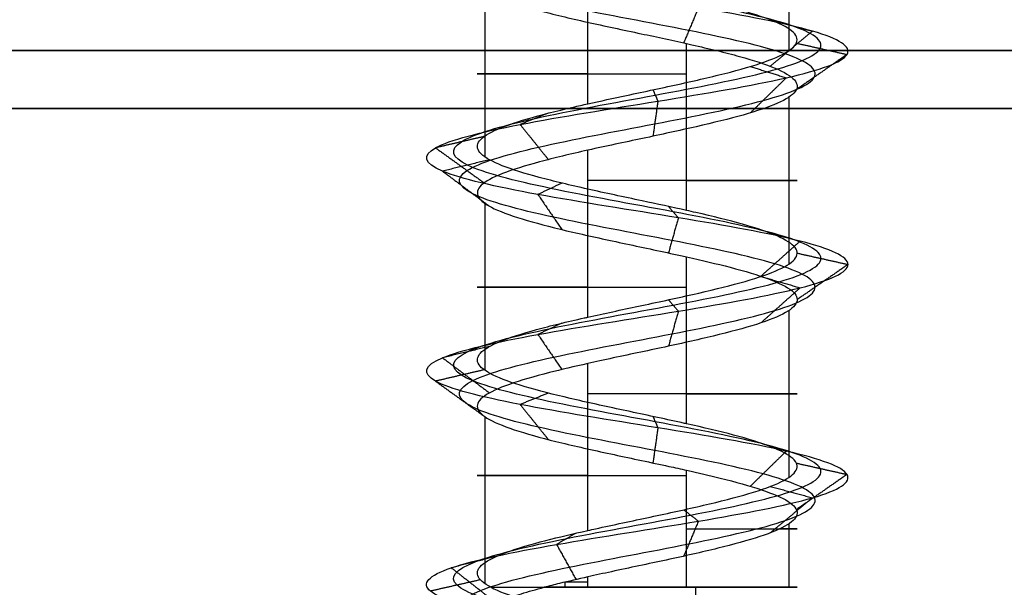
# Model space of a CAD drawing. Header units: millimetres. Extents: x -429 to 422, y -262 to 259.
# Tile 415 of 656: x -268.44 to -259.97, y 204.95 to 209.83. Entities that reach past the tile are written whole.
import ezdxf

# ---------------------------------------------------------------- set-up
doc = ezdxf.new("R2010")
doc.units = ezdxf.units.MM
doc.layers.add('Default', color=7, linetype='Continuous', true_color=0x000000)
doc.layers.add('Screw', color=7, linetype='Continuous', true_color=0xffffff)

msp = doc.modelspace()

# ---------------------------------------------------------------- linework, layer by layer
at = {"layer": 'Default'}
for points in [[(-427.1274, 209.5648, 1343.3222), (-3.1274, 209.5648, 1343.3222), (420.8726, 209.5648, 1343.3222)], [(420.8726, 209.5648, 772.3222), (-3.1274, 209.5648, 772.3222), (-427.1274, 209.5648, 772.3222)], [(-427.1274, 209.0648, 1343.8222), (-3.1274, 209.0648, 1343.8222), (420.8726, 209.0648, 1343.8222)], [(420.8726, 209.0648, 771.8222), (-3.1274, 209.0648, 771.8222), (-427.1274, 209.0648, 771.8222)]]:
    msp.add_open_spline(points, degree=2, dxfattribs=at)
at = {"layer": 'Screw', "color": 7, "true_color": 0xffffff}
for p, q in [((-261.8198, 209.5637, 778.3974), (-261.8198, 210.9979, 778.3974)), ((-263.5523, 209.1054, 777.5146), (-263.5523, 210.54, 777.5146)), ((-264.435, 208.6472, 779.2471), (-264.435, 210.0815, 779.2471)), ((-262.7025, 208.1889, 780.1298), (-262.7025, 209.6229, 780.1298)), ((-261.8198, 207.7305, 778.3974), (-261.8198, 209.165, 778.3974)), ((-263.5523, 207.2723, 777.5146), (-263.5523, 208.7068, 777.5146)), ((-264.435, 206.814, 779.2471), (-264.435, 208.2481, 779.2471)), ((-262.7025, 206.3556, 780.1298), (-262.7025, 207.7899, 780.1298)), ((-261.8198, 205.8973, 778.3974), (-261.8198, 207.3319, 778.3974)), ((-263.5523, 205.4392, 777.5146), (-263.5523, 206.8734, 777.5146)), ((-264.435, 204.9808, 779.2471), (-264.435, 206.4149, 779.2471)), ((-262.7025, 204.9507, 780.1298), (-262.7025, 205.9569, 780.1298)), ((-261.8198, 204.9507, 778.3974), (-261.8198, 205.4987, 778.3974)), ((-263.5523, 204.9507, 777.5146), (-263.5523, 205.04, 777.5146)), ((-263.7473, 204.9507, 777.595), (-263.7473, 204.9952, 777.595))]:
    msp.add_line(p, q, dxfattribs=at)
at = {"layer": 'Screw', "color": 7, "true_color": 0xffffff, "extrusion": (0, 1, 0)}
for centre, start, end in [((263.1274, 778.8222, 209.3645), 288, 108), ((263.1274, 778.8222, 208.4476), 108, 288), ((263.1274, 778.8222, 207.5312), 288, 108), ((263.1274, 778.8222, 206.6145), 108, 288), ((263.1274, 778.8222, 205.9121), 288, 108), ((263.1274, 778.8222, 205.4538), 108, 206.76415), ((263.1274, 778.8222, 204.9507), 23.89289, 108), ((263.1274, 778.8222, 204.9507), 288, 305.59676), ((263.1274, 778.8222, 204.9954), 288, 296.76565), ((263.1274, 778.8222, 204.9507), 199.08, 288), ((263.1274, 778.8222, 204.9507), 108, 199.08)]:
    msp.add_arc(centre, 1.3749, start, end, dxfattribs=at)
at = {"layer": 'Screw', "color": 7, "true_color": 0xffffff, "extrusion": (-0.930504, -9.33495e-14, 0.366281)}
msp.add_arc((-204.9507, 567.3655, 530.109), 62.3281, 89.590282, 90, dxfattribs=at)
at = {"layer": 'Screw', "color": 7, "true_color": 0xffffff}
for points, knots in [([(-263.2052, 196.2898, 778.056), (-263.1796, 196.2996, 778.0508), (-263.1537, 196.3095, 778.047), (-262.9238, 196.3957, 778.0254), (-262.705, 196.4721, 778.0907), (-262.3689, 196.6249, 778.3729), (-262.2542, 196.7013, 778.5886), (-262.216, 196.854, 779.0558), (-262.2937, 196.9304, 779.3044), (-262.6182, 197.0832, 779.6829), (-262.8638, 197.1596, 779.81), (-263.391, 197.3123, 779.8482), (-263.6694, 197.3887, 779.7582), (-264.0904, 197.5415, 779.3912), (-264.2355, 197.6178, 779.1158), (-264.2622, 197.7706, 778.5286), (-264.143, 197.847, 778.2303), (-263.7301, 197.9998, 777.7958), (-263.433, 198.0761, 777.6626), (-262.8218, 198.2289, 777.6473), (-262.5115, 198.3053, 777.7657), (-262.0601, 198.4581, 778.1956), (-261.9219, 198.5344, 778.5046), (-261.9067, 198.6872, 779.1398), (-262.03, 198.7636, 779.462), (-262.4768, 198.9163, 779.9304), (-262.7978, 198.9927, 780.0735), (-263.457, 199.1455, 780.0888), (-263.7911, 199.2219, 779.9605), (-264.2765, 199.3746, 779.4967), (-264.4264, 199.451, 779.1638), (-264.4379, 199.6038, 778.4806), (-264.299, 199.6802, 778.1379), (-263.8171, 199.8329, 777.6452), (-263.475, 199.9093, 777.4984), (-262.7798, 200.0621, 777.4907), (-262.4311, 200.1385, 777.6301), (-261.9299, 200.2912, 778.1205), (-261.7806, 200.3676, 778.4686), (-261.773, 200.5204, 779.1758), (-261.9148, 200.5968, 779.5305), (-262.4137, 200.7495, 780.0402), (-262.7678, 200.8259, 780.1919), (-263.487, 200.9787, 780.1995), (-263.8476, 201.0551, 780.0552), (-264.3658, 201.2078, 779.5478), (-264.5181, 201.2842, 779.1878), (-264.5288, 201.4274, 778.5023), (-264.423, 201.4943, 778.1787), (-264.0216, 201.6279, 777.6686), (-263.7291, 201.6948, 777.4841), (-263.0862, 201.8284, 777.3426), (-262.7382, 201.8953, 777.3863), (-262.1434, 202.0289, 777.689), (-261.8988, 202.0958, 777.9472), (-261.6276, 202.2294, 778.5671), (-261.6021, 202.2963, 778.9266), (-261.7883, 202.4299, 779.5867), (-261.9996, 202.4968, 779.8847), (-262.5699, 202.6304, 780.2819), (-262.927, 202.6973, 780.3794), (-263.629, 202.831, 780.3237), (-263.9713, 202.8978, 780.1705), (-264.4851, 203.0315, 779.6756), (-264.6546, 203.0983, 779.3356), (-264.7387, 203.232, 778.6179), (-264.6419, 203.2988, 778.2455), (-264.2398, 203.4325, 777.6437), (-263.9323, 203.4993, 777.4156), (-263.2397, 203.633, 777.2055), (-262.8572, 203.6998, 777.2243), (-262.1885, 203.8335, 777.5012), (-261.9048, 203.9003, 777.7584), (-261.5636, 204.034, 778.3967), (-261.5074, 204.1008, 778.7755), (-261.6486, 204.2345, 779.4853), (-261.8455, 204.3013, 779.8138), (-262.405, 204.435, 780.2729), (-262.7655, 204.5018, 780.4019), (-263.4893, 204.6355, 780.4019), (-263.8498, 204.7023, 780.2729), (-264.4093, 204.836, 779.8138), (-264.6062, 204.9028, 779.4853), (-264.7474, 205.0365, 778.7755), (-264.6912, 205.1033, 778.3967), (-264.35, 205.237, 777.7584), (-264.0663, 205.3038, 777.5012), (-263.3976, 205.4375, 777.2243), (-263.0151, 205.5043, 777.2055), (-262.3225, 205.638, 777.4156), (-262.0149, 205.7048, 777.6437), (-261.6129, 205.8385, 778.2455), (-261.5198, 205.9053, 778.6169), (-261.5907, 206.039, 779.3372), (-261.7545, 206.1059, 779.6834), (-262.2662, 206.2395, 780.1951), (-262.6124, 206.3064, 780.3589), (-263.3327, 206.44, 780.4298), (-263.7042, 206.5069, 780.3368), (-264.3059, 206.6405, 779.9347), (-264.534, 206.7074, 779.6271), (-264.7441, 206.841, 778.9345), (-264.7253, 206.9079, 778.552), (-264.4484, 207.0415, 777.8834), (-264.1912, 207.1084, 777.5996), (-263.5529, 207.242, 777.2584), (-263.1741, 207.3089, 777.2022), (-262.4643, 207.4425, 777.3434), (-262.1358, 207.5094, 777.5403), (-261.6767, 207.6431, 778.0998), (-261.5477, 207.7099, 778.4603), (-261.5477, 207.8436, 779.1841), (-261.6767, 207.9104, 779.5446), (-262.1358, 208.0441, 780.1041), (-262.4643, 208.1109, 780.301), (-263.1741, 208.2446, 780.4422), (-263.5529, 208.3114, 780.386), (-264.1912, 208.4451, 780.0448), (-264.4484, 208.5119, 779.7611), (-264.7253, 208.6456, 779.0924), (-264.7441, 208.7124, 778.7099), (-264.534, 208.8461, 778.0174), (-264.3059, 208.9129, 777.7098), (-263.7042, 209.0466, 777.3077), (-263.3327, 209.1134, 777.2146), (-262.6124, 209.2471, 777.2856), (-262.2662, 209.3139, 777.4493), (-261.7545, 209.4476, 777.9611), (-261.5907, 209.5144, 778.3072), (-261.5198, 209.6481, 779.0275), (-261.6129, 209.7149, 779.399), (-262.0149, 209.8486, 780.0007), (-262.3225, 209.9154, 780.2289), (-263.0151, 210.0491, 780.439), (-263.3976, 210.1159, 780.4202), (-264.0663, 210.2496, 780.1432), (-264.35, 210.3164, 779.886), (-264.6912, 210.4501, 779.2477), (-264.7474, 210.5169, 778.8689), (-264.6062, 210.6506, 778.1591), (-264.4093, 210.7174, 777.8306), (-263.8498, 210.8511, 777.3715), (-263.4893, 210.918, 777.2425), (-262.7655, 211.0516, 777.2425), (-262.405, 211.1185, 777.3715), (-261.8455, 211.2521, 777.8306), (-261.6486, 211.319, 778.1591), (-261.5074, 211.4526, 778.8689), (-261.5636, 211.5195, 779.2477), (-261.9048, 211.6531, 779.886), (-262.1885, 211.72, 780.1432), (-262.8572, 211.8536, 780.4202), (-263.2397, 211.9205, 780.439), (-263.9323, 212.0541, 780.2289), (-264.2398, 212.121, 780.0007), (-264.6419, 212.2546, 779.399), (-264.735, 212.3215, 779.0275), (-264.664, 212.4552, 778.3072), (-264.5003, 212.522, 777.9611), (-263.9885, 212.6557, 777.4493), (-263.6424, 212.7225, 777.2856), (-262.9221, 212.8562, 777.2146), (-262.5506, 212.923, 777.3077), (-261.9489, 213.0567, 777.7098), (-261.7207, 213.1235, 778.0174), (-261.5106, 213.2572, 778.7099), (-261.5294, 213.324, 779.0924), (-261.8064, 213.4577, 779.7611), (-262.0636, 213.5245, 780.0448), (-262.7019, 213.6582, 780.386), (-263.0807, 213.725, 780.4422), (-263.7905, 213.8587, 780.301), (-264.119, 213.9255, 780.1041), (-264.5781, 214.0592, 779.5446), (-264.7071, 214.1259, 779.1847), (-264.7071, 214.1929, 778.8222)], [2.782471, 2.782471, 2.782471, 2.782471, 2.974275, 2.974275, 4.461413, 4.461413, 5.948551, 5.948551, 7.435688, 7.435688, 8.922826, 8.922826, 10.409964, 10.409964, 11.897102, 11.897102, 13.384239, 13.384239, 14.871377, 14.871377, 16.358515, 16.358515, 17.845652, 17.845652, 19.33279, 19.33279, 20.819928, 20.819928, 22.307065, 22.307065, 23.794203, 23.794203, 25.281341, 25.281341, 26.768478, 26.768478, 28.255616, 28.255616, 29.742754, 29.742754, 31.229892, 31.229892, 32.717029, 32.717029, 34.204167, 34.204167, 35.691305, 35.691305, 36.99255, 36.99255, 38.293796, 38.293796, 39.595041, 39.595041, 40.896287, 40.896287, 42.197532, 42.197532, 43.498777, 43.498777, 44.800023, 44.800023, 46.101268, 46.101268, 47.402514, 47.402514, 48.703759, 48.703759, 50.005005, 50.005005, 51.30625, 51.30625, 52.607496, 52.607496, 53.908741, 53.908741, 55.209987, 55.209987, 56.511232, 56.511232, 57.812478, 57.812478, 59.113723, 59.113723, 60.414969, 60.414969, 61.716214, 61.716214, 63.01746, 63.01746, 64.318705, 64.318705, 65.619951, 65.619951, 66.921196, 66.921196, 68.222442, 68.222442, 69.523687, 69.523687, 70.824933, 70.824933, 72.126178, 72.126178, 73.427423, 73.427423, 74.728669, 74.728669, 76.029914, 76.029914, 77.33116, 77.33116, 78.632405, 78.632405, 79.933651, 79.933651, 81.234896, 81.234896, 82.536142, 82.536142, 83.837387, 83.837387, 85.138633, 85.138633, 86.439878, 86.439878, 87.741124, 87.741124, 89.042369, 89.042369, 90.343615, 90.343615, 91.64486, 91.64486, 92.946106, 92.946106, 94.247351, 94.247351, 95.548597, 95.548597, 96.849842, 96.849842, 98.151088, 98.151088, 99.452333, 99.452333, 100.753579, 100.753579, 102.054824, 102.054824, 103.35607, 103.35607, 104.657315, 104.657315, 105.95856, 105.95856, 107.259806, 107.259806, 108.561051, 108.561051, 109.862297, 109.862297, 111.163542, 111.163542, 112.464788, 112.464788, 113.766033, 113.766033, 115.067279, 115.067279, 116.368524, 116.368524, 117.66977, 117.66977, 118.971015, 118.971015, 118.971015, 118.971015]), ([(-264.0232, 195.8092, 778.8222), (-264.0327, 195.8856, 778.5877), (-263.9642, 195.962, 778.3382), (-263.6384, 196.1148, 777.9584), (-263.3919, 196.1912, 777.8309), (-262.8629, 196.3439, 777.7928), (-262.5836, 196.4203, 777.8831), (-262.1613, 196.5731, 778.2514), (-262.0216, 196.6495, 778.5277), (-261.9834, 196.8022, 779.1167), (-262.0861, 196.8786, 779.4258), (-262.4968, 197.0314, 779.8905), (-262.8029, 197.1078, 780.0426), (-263.4519, 197.2605, 780.0808), (-263.7908, 197.3369, 779.9657), (-264.2979, 197.4897, 779.5126), (-264.4681, 197.566, 779.1767), (-264.4948, 197.7188, 778.4677), (-264.3506, 197.7952, 778.1088), (-263.8516, 197.948, 777.5882), (-263.4939, 198.0243, 777.4299), (-262.7609, 198.1771, 777.4147), (-262.3901, 198.2535, 777.5581), (-261.8525, 198.4063, 778.0741), (-261.6893, 198.4826, 778.4437), (-261.674, 198.6354, 779.2007), (-261.8224, 198.7118, 779.5834), (-262.3554, 198.8645, 780.138), (-262.7369, 198.9409, 780.3061), (-263.5179, 199.0937, 780.3214), (-263.9125, 199.1701, 780.1681), (-264.4841, 199.3228, 779.6182), (-264.6591, 199.3992, 779.2247), (-264.6705, 199.552, 778.4197), (-264.5066, 199.6284, 778.0164), (-263.9386, 199.7811, 777.4376), (-263.5359, 199.8575, 777.2657), (-262.7189, 200.0103, 777.2581), (-262.3096, 200.0867, 777.4225), (-261.7223, 200.2394, 777.9991), (-261.548, 200.3158, 778.4077), (-261.5403, 200.4686, 779.2367), (-261.7073, 200.545, 779.6519), (-262.2923, 200.6977, 780.2477), (-262.7069, 200.7741, 780.4245), (-263.5479, 200.9269, 780.4322), (-263.9691, 201.0033, 780.2628), (-264.5734, 201.156, 779.6693), (-264.7507, 201.2324, 779.2487), (-264.7615, 201.3756, 778.449), (-264.6367, 201.4425, 778.0723), (-264.1677, 201.5761, 777.4798), (-263.8267, 201.643, 777.2663), (-263.0793, 201.7766, 777.104), (-262.6755, 201.8435, 777.1559), (-261.9867, 201.9771, 777.509), (-261.7043, 202.044, 777.8089), (-261.3922, 202.1776, 778.5273), (-261.3639, 202.2445, 778.9432), (-261.5811, 202.3781, 779.7052), (-261.826, 202.445, 780.0486), (-262.485, 202.5786, 780.5049), (-262.8968, 202.6455, 780.6162), (-263.7049, 202.7792, 780.55), (-264.0982, 202.846, 780.3727), (-264.6873, 202.9797, 779.8024), (-264.8809, 203.0465, 779.4114), (-264.9755, 203.1802, 778.5877), (-264.865, 203.247, 778.1605), (-264.4037, 203.3807, 777.4701), (-264.0508, 203.4475, 777.2084), (-263.2562, 203.5812, 776.9674), (-262.8174, 203.648, 776.9889), (-262.0503, 203.7817, 777.3067), (-261.7247, 203.8485, 777.6017), (-261.3333, 203.9822, 778.334), (-261.2688, 204.049, 778.7686), (-261.4308, 204.1827, 779.583), (-261.6567, 204.2495, 779.9598), (-262.2986, 204.3832, 780.4866), (-262.7122, 204.45, 780.6346), (-263.5426, 204.5837, 780.6346), (-263.9562, 204.6505, 780.4866), (-264.5981, 204.7842, 779.9598), (-264.8239, 204.851, 779.583), (-264.9859, 204.9847, 778.7686), (-264.9215, 205.0515, 778.334), (-264.5301, 205.1852, 777.6017), (-264.2045, 205.252, 777.3067), (-263.4374, 205.3857, 776.9889), (-262.9986, 205.4525, 776.9674), (-262.204, 205.5862, 777.2084), (-261.8511, 205.653, 777.4701), (-261.3898, 205.7867, 778.1605), (-261.283, 205.8535, 778.5867), (-261.3644, 205.9872, 779.413), (-261.5523, 206.0541, 779.8102), (-262.1394, 206.1877, 780.3973), (-262.5366, 206.2546, 780.5852), (-263.3629, 206.3882, 780.6666), (-263.7891, 206.4551, 780.5598), (-264.4795, 206.5887, 780.0985), (-264.7412, 206.6556, 779.7456), (-264.9822, 206.7892, 778.951), (-264.9607, 206.8561, 778.5122), (-264.6429, 206.9897, 777.7451), (-264.3479, 207.0566, 777.4195), (-263.6156, 207.1902, 777.0281), (-263.181, 207.2571, 776.9637), (-262.3666, 207.3907, 777.1257), (-261.9898, 207.4576, 777.3515), (-261.463, 207.5913, 777.9934), (-261.315, 207.6581, 778.407), (-261.315, 207.7918, 779.2374), (-261.463, 207.8586, 779.651), (-261.9898, 207.9923, 780.2929), (-262.3666, 208.0591, 780.5188), (-263.181, 208.1928, 780.6808), (-263.6156, 208.2596, 780.6163), (-264.3479, 208.3933, 780.2249), (-264.6429, 208.4601, 779.8993), (-264.9607, 208.5938, 779.1322), (-264.9822, 208.6606, 778.6934), (-264.7412, 208.7943, 777.8988), (-264.4795, 208.8611, 777.5459), (-263.7891, 208.9948, 777.0846), (-263.3629, 209.0616, 776.9779), (-262.5366, 209.1953, 777.0593), (-262.1394, 209.2621, 777.2471), (-261.5523, 209.3958, 777.8342), (-261.3644, 209.4626, 778.2314), (-261.283, 209.5963, 779.0577), (-261.3898, 209.6631, 779.4839), (-261.8511, 209.7968, 780.1743), (-262.204, 209.8636, 780.436), (-262.9986, 209.9973, 780.6771), (-263.4374, 210.0641, 780.6555), (-264.2045, 210.1978, 780.3378), (-264.5301, 210.2646, 780.0427), (-264.9215, 210.3983, 779.3104), (-264.9859, 210.4651, 778.8758), (-264.8239, 210.5988, 778.0614), (-264.5981, 210.6656, 777.6846), (-263.9562, 210.7993, 777.1578), (-263.5426, 210.8662, 777.0098), (-262.7122, 210.9998, 777.0098), (-262.2986, 211.0667, 777.1578), (-261.6567, 211.2003, 777.6846), (-261.4308, 211.2672, 778.0614), (-261.2688, 211.4008, 778.8758), (-261.3333, 211.4677, 779.3104), (-261.7247, 211.6013, 780.0427), (-262.0503, 211.6682, 780.3378), (-262.8174, 211.8018, 780.6555), (-263.2562, 211.8687, 780.6771), (-264.0508, 212.0023, 780.436), (-264.4037, 212.0692, 780.1743), (-264.865, 212.2028, 779.4839), (-264.9717, 212.2697, 779.0577), (-264.8903, 212.4034, 778.2314), (-264.7025, 212.4702, 777.8342), (-264.1154, 212.6039, 777.2471), (-263.7182, 212.6707, 777.0593), (-262.8919, 212.8044, 776.9779), (-262.4657, 212.8712, 777.0846), (-261.7753, 213.0049, 777.5459), (-261.5136, 213.0717, 777.8988), (-261.2725, 213.2054, 778.6934), (-261.2941, 213.2722, 779.1322), (-261.6119, 213.4059, 779.8993), (-261.9069, 213.4727, 780.2249), (-262.6392, 213.6064, 780.6163), (-263.0738, 213.6732, 780.6808), (-263.8882, 213.8069, 780.5188), (-264.265, 213.8737, 780.2929), (-264.7918, 214.0074, 779.651), (-264.9398, 214.0741, 779.2381), (-264.9398, 214.1411, 778.8222)], [0.0909091, 0.0909091, 0.0909091, 0.0909091, 0.1022727, 0.1022727, 0.1136364, 0.1136364, 0.125, 0.125, 0.1363636, 0.1363636, 0.1477273, 0.1477273, 0.1590909, 0.1590909, 0.1704545, 0.1704545, 0.1818182, 0.1818182, 0.1931818, 0.1931818, 0.2045455, 0.2045455, 0.2159091, 0.2159091, 0.2272727, 0.2272727, 0.2386364, 0.2386364, 0.25, 0.25, 0.2613636, 0.2613636, 0.2727273, 0.2727273, 0.2840909, 0.2840909, 0.2954545, 0.2954545, 0.3068182, 0.3068182, 0.3181818, 0.3181818, 0.3295455, 0.3295455, 0.3409091, 0.3409091, 0.3522727, 0.3522727, 0.3636364, 0.3636364, 0.3735795, 0.3735795, 0.3835227, 0.3835227, 0.3934659, 0.3934659, 0.4034091, 0.4034091, 0.4133523, 0.4133523, 0.4232955, 0.4232955, 0.4332386, 0.4332386, 0.4431818, 0.4431818, 0.453125, 0.453125, 0.4630682, 0.4630682, 0.4730114, 0.4730114, 0.4829545, 0.4829545, 0.4928977, 0.4928977, 0.5028409, 0.5028409, 0.5127841, 0.5127841, 0.5227273, 0.5227273, 0.5326705, 0.5326705, 0.5426136, 0.5426136, 0.5525568, 0.5525568, 0.5625, 0.5625, 0.5724432, 0.5724432, 0.5823864, 0.5823864, 0.5923295, 0.5923295, 0.6022727, 0.6022727, 0.6122159, 0.6122159, 0.6221591, 0.6221591, 0.6321023, 0.6321023, 0.6420455, 0.6420455, 0.6519886, 0.6519886, 0.6619318, 0.6619318, 0.671875, 0.671875, 0.6818182, 0.6818182, 0.6917614, 0.6917614, 0.7017045, 0.7017045, 0.7116477, 0.7116477, 0.7215909, 0.7215909, 0.7315341, 0.7315341, 0.7414773, 0.7414773, 0.7514205, 0.7514205, 0.7613636, 0.7613636, 0.7713068, 0.7713068, 0.78125, 0.78125, 0.7911932, 0.7911932, 0.8011364, 0.8011364, 0.8110795, 0.8110795, 0.8210227, 0.8210227, 0.8309659, 0.8309659, 0.8409091, 0.8409091, 0.8508523, 0.8508523, 0.8607955, 0.8607955, 0.8707386, 0.8707386, 0.8806818, 0.8806818, 0.890625, 0.890625, 0.9005682, 0.9005682, 0.9105114, 0.9105114, 0.9204545, 0.9204545, 0.9303977, 0.9303977, 0.9403409, 0.9403409, 0.9502841, 0.9502841, 0.9602273, 0.9602273, 0.9701705, 0.9701705, 0.9801136, 0.9801136, 0.9900568, 0.9900568, 1, 1, 1, 1]), ([(-262.8313, 196.1896, 778.1266), (-262.7387, 196.2269, 778.1558), (-262.65, 196.2642, 778.203), (-262.4137, 196.3779, 778.3991), (-262.3045, 196.4543, 778.6018), (-262.2663, 196.607, 779.0427), (-262.3385, 196.6834, 779.2781), (-262.6445, 196.8362, 779.6381), (-262.877, 196.9125, 779.7597), (-263.3778, 197.0653, 779.7979), (-263.6431, 197.1417, 779.7133), (-264.0455, 197.2945, 779.3649), (-264.1852, 197.3708, 779.1026), (-264.2119, 197.5236, 778.5418), (-264.0982, 197.6, 778.2565), (-263.7039, 197.7528, 777.8406), (-263.4198, 197.8291, 777.7129), (-262.835, 197.9819, 777.6976), (-262.5378, 198.0583, 777.8106), (-262.1049, 198.2111, 778.2218), (-261.9722, 198.2874, 778.5178), (-261.9569, 198.4402, 779.1266), (-262.0748, 198.5166, 779.4358), (-262.5031, 198.6693, 779.8856), (-262.811, 198.7457, 780.0232), (-263.4438, 198.8985, 780.0385), (-263.7649, 198.9749, 779.9157), (-264.2316, 199.1276, 779.4705), (-264.3761, 199.204, 779.1506), (-264.3876, 199.3568, 778.4938), (-264.2542, 199.4332, 778.1641), (-263.7909, 199.5859, 777.69), (-263.4618, 199.6623, 777.5486), (-262.793, 199.8151, 777.541), (-262.4573, 199.8915, 777.675), (-261.9747, 200.0442, 778.1467), (-261.8309, 200.1206, 778.4818), (-261.8233, 200.2734, 779.1626), (-261.9597, 200.3498, 779.5042), (-262.44, 200.5025, 779.9953), (-262.781, 200.5789, 780.1416), (-263.4738, 200.7317, 780.1493), (-263.8214, 200.8081, 780.0104), (-264.3209, 200.9608, 779.5216), (-264.4678, 201.0372, 779.1746), (-264.4785, 201.1804, 778.5138), (-264.3768, 201.2473, 778.2017), (-263.9901, 201.3809, 777.7093), (-263.708, 201.4478, 777.5311), (-263.0877, 201.5814, 777.3941), (-262.7517, 201.6483, 777.436), (-262.1772, 201.7819, 777.7279), (-261.9408, 201.8488, 777.9771), (-261.6784, 201.9824, 778.5757), (-261.6535, 202.0493, 778.9231), (-261.8331, 202.1829, 779.5611), (-262.0371, 202.2498, 779.8493), (-262.5883, 202.3834, 780.2337), (-262.9336, 202.4503, 780.3283), (-263.6126, 202.584, 780.2748), (-263.9439, 202.6508, 780.1268), (-264.4414, 202.7845, 779.6482), (-264.6057, 202.8513, 779.3192), (-264.6876, 202.985, 778.6245), (-264.5937, 203.0518, 778.2638), (-264.2044, 203.1855, 777.6812), (-263.9066, 203.2523, 777.4603), (-263.2361, 203.386, 777.2569), (-262.8658, 203.4528, 777.2751), (-262.2184, 203.5865, 777.5433), (-261.9437, 203.6533, 777.7922), (-261.6134, 203.787, 778.4102), (-261.559, 203.8538, 778.777), (-261.6957, 203.9875, 779.4642), (-261.8863, 204.0543, 779.7822), (-262.4279, 204.188, 780.2268), (-262.777, 204.2548, 780.3517), (-263.4778, 204.3885, 780.3517), (-263.8268, 204.4553, 780.2268), (-264.3685, 204.589, 779.7822), (-264.5591, 204.6558, 779.4642), (-264.6958, 204.7895, 778.777), (-264.6414, 204.8563, 778.4102), (-264.3111, 204.99, 777.7922), (-264.0364, 205.0568, 777.5433), (-263.389, 205.1905, 777.2751), (-263.0187, 205.2573, 777.2569), (-262.3481, 205.391, 777.4603), (-262.0503, 205.4578, 777.6812), (-261.661, 205.5915, 778.2638), (-261.571, 205.6583, 778.6235), (-261.6396, 205.792, 779.3208), (-261.7982, 205.8589, 779.656), (-262.2936, 205.9925, 780.1514), (-262.6288, 206.0594, 780.31), (-263.3262, 206.193, 780.3787), (-263.6858, 206.2599, 780.2886), (-264.2684, 206.3935, 779.8993), (-264.4893, 206.4604, 779.6015), (-264.6927, 206.594, 778.9309), (-264.6745, 206.6609, 778.5606), (-264.4064, 206.7945, 777.9132), (-264.1574, 206.8614, 777.6385), (-263.5394, 206.995, 777.3082), (-263.1726, 207.0619, 777.2538), (-262.4854, 207.1955, 777.3905), (-262.1674, 207.2624, 777.5811), (-261.7228, 207.3961, 778.1228), (-261.5979, 207.4629, 778.4719), (-261.5979, 207.5966, 779.1726), (-261.7228, 207.6634, 779.5217), (-262.1674, 207.7971, 780.0633), (-262.4854, 207.8639, 780.2539), (-263.1726, 207.9976, 780.3906), (-263.5394, 208.0644, 780.3362), (-264.1574, 208.1981, 780.0059), (-264.4064, 208.2649, 779.7312), (-264.6745, 208.3986, 779.0838), (-264.6927, 208.4654, 778.7135), (-264.4893, 208.5991, 778.043), (-264.2684, 208.6659, 777.7452), (-263.6858, 208.7996, 777.3559), (-263.3262, 208.8664, 777.2658), (-262.6288, 209.0001, 777.3345), (-262.2936, 209.0669, 777.493), (-261.7982, 209.2006, 777.9885), (-261.6396, 209.2674, 778.3236), (-261.571, 209.4011, 779.021), (-261.661, 209.4679, 779.3806), (-262.0503, 209.6016, 779.9633), (-262.3481, 209.6684, 780.1841), (-263.0187, 209.8021, 780.3875), (-263.389, 209.8689, 780.3693), (-264.0364, 210.0026, 780.1012), (-264.3111, 210.0694, 779.8522), (-264.6414, 210.2031, 779.2342), (-264.6958, 210.2699, 778.8675), (-264.5591, 210.4036, 778.1802), (-264.3685, 210.4704, 777.8622), (-263.8268, 210.6041, 777.4177), (-263.4778, 210.671, 777.2928), (-262.777, 210.8046, 777.2928), (-262.4279, 210.8715, 777.4177), (-261.8863, 211.0051, 777.8622), (-261.6957, 211.072, 778.1802), (-261.559, 211.2056, 778.8675), (-261.6134, 211.2725, 779.2342), (-261.9437, 211.4061, 779.8522), (-262.2184, 211.473, 780.1012), (-262.8658, 211.6066, 780.3693), (-263.2361, 211.6735, 780.3875), (-263.9066, 211.8071, 780.1841), (-264.2044, 211.874, 779.9633), (-264.5937, 212.0076, 779.3806), (-264.6838, 212.0745, 779.021), (-264.6151, 212.2082, 778.3236), (-264.4566, 212.275, 777.9885), (-263.9611, 212.4087, 777.493), (-263.626, 212.4755, 777.3345), (-262.9286, 212.6092, 777.2658), (-262.569, 212.676, 777.3559), (-261.9864, 212.8097, 777.7452), (-261.7655, 212.8765, 778.043), (-261.5621, 213.0102, 778.7135), (-261.5803, 213.077, 779.0838), (-261.8484, 213.2107, 779.7312), (-262.0974, 213.2775, 780.0059), (-262.7154, 213.4112, 780.3362), (-263.0821, 213.478, 780.3906), (-263.7694, 213.6117, 780.2539), (-264.0874, 213.6785, 780.0633), (-264.5319, 213.8122, 779.5217), (-264.6569, 213.8789, 779.1731), (-264.6569, 213.9459, 778.8222)], [9.962929, 9.962929, 9.962929, 9.962929, 10.425509, 10.425509, 11.373282, 11.373282, 12.321056, 12.321056, 13.268829, 13.268829, 14.216603, 14.216603, 15.164377, 15.164377, 16.11215, 16.11215, 17.059924, 17.059924, 18.007697, 18.007697, 18.955471, 18.955471, 19.903244, 19.903244, 20.851018, 20.851018, 21.798791, 21.798791, 22.746565, 22.746565, 23.694338, 23.694338, 24.642112, 24.642112, 25.589885, 25.589885, 26.537659, 26.537659, 27.485432, 27.485432, 28.433206, 28.433206, 29.38098, 29.38098, 30.328753, 30.328753, 31.158055, 31.158055, 31.987357, 31.987357, 32.816659, 32.816659, 33.64596, 33.64596, 34.475262, 34.475262, 35.304564, 35.304564, 36.133866, 36.133866, 36.963168, 36.963168, 37.79247, 37.79247, 38.621772, 38.621772, 39.451073, 39.451073, 40.280375, 40.280375, 41.109677, 41.109677, 41.938979, 41.938979, 42.768281, 42.768281, 43.597583, 43.597583, 44.426884, 44.426884, 45.256186, 45.256186, 46.085488, 46.085488, 46.91479, 46.91479, 47.744092, 47.744092, 48.573394, 48.573394, 49.402695, 49.402695, 50.231997, 50.231997, 51.061299, 51.061299, 51.890601, 51.890601, 52.719903, 52.719903, 53.549205, 53.549205, 54.378507, 54.378507, 55.207808, 55.207808, 56.03711, 56.03711, 56.866412, 56.866412, 57.695714, 57.695714, 58.525016, 58.525016, 59.354318, 59.354318, 60.183619, 60.183619, 61.012921, 61.012921, 61.842223, 61.842223, 62.671525, 62.671525, 63.500827, 63.500827, 64.330129, 64.330129, 65.15943, 65.15943, 65.988732, 65.988732, 66.818034, 66.818034, 67.647336, 67.647336, 68.476638, 68.476638, 69.30594, 69.30594, 70.135242, 70.135242, 70.964543, 70.964543, 71.793845, 71.793845, 72.623147, 72.623147, 73.452449, 73.452449, 74.281751, 74.281751, 75.111053, 75.111053, 75.940354, 75.940354, 76.769656, 76.769656, 77.598958, 77.598958, 78.42826, 78.42826, 79.257562, 79.257562, 80.086864, 80.086864, 80.916165, 80.916165, 81.745467, 81.745467, 82.574769, 82.574769, 83.404071, 83.404071, 83.404071, 83.404071]), ([(-263.5523, 210.54, 777.5146), (-263.5839, 210.533, 777.5249), (-263.6151, 210.5259, 777.5363), (-263.7914, 210.4854, 777.6081), (-263.9285, 210.451, 777.6938), (-264.1628, 210.3845, 777.904), (-264.263, 210.3511, 778.0313), (-264.4123, 210.2842, 778.3083), (-264.4635, 210.2498, 778.4617), (-264.5104, 210.1833, 778.7729), (-264.5067, 210.1498, 778.9349), (-264.4456, 210.0829, 779.2435), (-264.3874, 210.0485, 779.3944), (-264.2256, 209.982, 779.6643), (-264.1196, 209.9486, 779.7869), (-263.8761, 209.8816, 779.9861), (-263.7352, 209.8472, 780.0655), (-263.4386, 209.7808, 780.1706), (-263.2788, 209.7473, 780.1978), (-262.9802, 209.6837, 780.1965), (-262.8373, 209.6529, 780.1735), (-262.7025, 209.6229, 780.1298)], [0.3712068, 0.3712068, 0.3712068, 0.3712068, 0.3735898, 0.3735898, 0.3849072, 0.3849072, 0.3962316, 0.3962316, 0.4075491, 0.4075491, 0.4188735, 0.4188735, 0.430191, 0.430191, 0.4415153, 0.4415153, 0.4528328, 0.4528328, 0.4641571, 0.4641571, 0.4743259, 0.4743259, 0.4743259, 0.4743259]), ([(-263.5523, 209.1054, 777.5146), (-263.4445, 209.1294, 777.4798), (-263.3319, 209.1536, 777.458), (-263.0626, 209.211, 777.4399), (-262.9016, 209.2449, 777.4569), (-262.599, 209.3115, 777.5432), (-262.4532, 209.3453, 777.6137), (-262.1977, 209.4123, 777.7972), (-262.0843, 209.4461, 777.9128), (-261.9058, 209.5128, 778.1719), (-261.8382, 209.5466, 778.3191), (-261.7579, 209.6136, 778.6233), (-261.744, 209.6474, 778.7846), (-261.7713, 209.714, 779.0981), (-261.8128, 209.7479, 779.2546), (-261.9444, 209.8148, 779.5403), (-262.0364, 209.8487, 779.6736), (-262.257, 209.9153, 779.8981), (-262.3886, 209.9492, 779.9923), (-262.5858, 209.9958, 780.0874), (-262.6435, 210.0089, 780.1105), (-262.7025, 210.0221, 780.1298)], [0.44733415, 0.44733415, 0.44733415, 0.44733415, 0.4550905, 0.4550905, 0.46592583, 0.46592583, 0.47676147, 0.47676147, 0.48759682, 0.48759682, 0.49843244, 0.49843244, 0.50926782, 0.50926782, 0.52010341, 0.52010341, 0.53093883, 0.53093883, 0.5417744, 0.5417744, 0.54602155, 0.54602155, 0.54602155, 0.54602155]), ([(-262.7025, 209.6229, 780.1298), (-262.6873, 209.6195, 780.1249), (-262.6722, 209.6161, 780.1197), (-262.5093, 209.5795, 780.0604), (-262.3688, 209.546, 779.9796), (-262.127, 209.4791, 779.7784), (-262.0223, 209.4447, 779.6551), (-261.8626, 209.3783, 779.3839), (-261.8057, 209.3448, 779.2322), (-261.7472, 209.2778, 778.9231), (-261.7449, 209.2434, 778.7614), (-261.7944, 209.177, 778.4506), (-261.8469, 209.1435, 778.2973), (-261.9986, 209.0765, 778.0217), (-262.0997, 209.0422, 777.8955), (-262.3357, 208.9758, 777.6872), (-262.4737, 208.9423, 777.6025), (-262.7661, 208.8753, 777.4864), (-262.9245, 208.8409, 777.4533), (-263.239, 208.7745, 777.4429), (-263.3994, 208.741, 777.4654), (-263.5502, 208.7073, 777.514), (-263.5512, 208.707, 777.5143), (-263.5523, 208.7068, 777.5146)], [0.4743259, 0.4743259, 0.4743259, 0.4743259, 0.4754746, 0.4754746, 0.4867988, 0.4867988, 0.4981164, 0.4981164, 0.5094406, 0.5094406, 0.5207582, 0.5207582, 0.5320823, 0.5320823, 0.5434, 0.5434, 0.554724, 0.554724, 0.5660417, 0.5660417, 0.5773657, 0.5773657, 0.5774428, 0.5774428, 0.5774428, 0.5774428]), ([(-262.7025, 208.1889, 780.1298), (-262.8263, 208.2166, 780.1698), (-262.9567, 208.2444, 780.1926), (-263.2436, 208.3051, 780.2012), (-263.4038, 208.339, 780.1782), (-263.703, 208.4059, 780.0807), (-263.846, 208.4398, 780.0049), (-264.0946, 208.5064, 779.8119), (-264.2036, 208.5402, 779.6922), (-264.3723, 208.6072, 779.4266), (-264.4344, 208.6411, 779.2771), (-264.5033, 208.7077, 778.97), (-264.5112, 208.7415, 778.8083), (-264.4723, 208.8085, 778.4961), (-264.425, 208.8423, 778.3413), (-264.2828, 208.9089, 778.0605), (-264.1859, 208.9428, 777.9308), (-263.9572, 209.0097, 777.7148), (-263.8222, 209.0436, 777.6254), (-263.637, 209.0864, 777.5445), (-263.595, 209.0959, 777.5286), (-263.5523, 209.1054, 777.5146)], [0.34864625, 0.34864625, 0.34864625, 0.34864625, 0.35757097, 0.35757097, 0.36840672, 0.36840672, 0.37924193, 0.37924193, 0.39007766, 0.39007766, 0.40091289, 0.40091289, 0.4117486, 0.4117486, 0.42258387, 0.42258387, 0.43341955, 0.43341955, 0.44425485, 0.44425485, 0.44733415, 0.44733415, 0.44733415, 0.44733415]), ([(-263.5523, 208.7068, 777.5146), (-263.7008, 208.6735, 777.5629), (-263.8429, 208.6394, 777.6378), (-264.0913, 208.5732, 777.8293), (-264.2007, 208.5397, 777.9487), (-264.3703, 208.4727, 778.2137), (-264.4328, 208.4384, 778.3629), (-264.5028, 208.372, 778.6697), (-264.5112, 208.3385, 778.8315), (-264.4734, 208.2715, 779.1438), (-264.4266, 208.2371, 779.2987), (-264.2854, 208.1707, 779.5799), (-264.1889, 208.1372, 779.7101), (-263.9609, 208.0702, 779.9269), (-263.8264, 208.0359, 780.0166), (-263.5384, 207.9695, 780.1436), (-263.3812, 207.936, 780.1826), (-263.0674, 207.8689, 780.2048), (-262.9065, 207.8346, 780.1883), (-262.7374, 207.7976, 780.1408), (-262.7199, 207.7937, 780.1355), (-262.7025, 207.7899, 780.1298)], [0.5774428, 0.5774428, 0.5774428, 0.5774428, 0.5886834, 0.5886834, 0.6000074, 0.6000074, 0.6113252, 0.6113252, 0.6226491, 0.6226491, 0.6339669, 0.6339669, 0.6452908, 0.6452908, 0.6566086, 0.6566086, 0.6679324, 0.6679324, 0.6792503, 0.6792503, 0.6805636, 0.6805636, 0.6805636, 0.6805636]), ([(-263.5523, 207.2723, 777.5146), (-263.4125, 207.3034, 777.4693), (-263.2639, 207.3349, 777.4463), (-262.96, 207.3995, 777.4485), (-262.8007, 207.4334, 777.4775), (-262.5053, 207.5, 777.586), (-262.3652, 207.5339, 777.6672), (-262.124, 207.6008, 777.8692), (-262.0196, 207.6347, 777.9929), (-261.8608, 207.7013, 778.2646), (-261.8044, 207.7351, 778.4163), (-261.7469, 207.8021, 778.7257), (-261.7451, 207.836, 778.8876), (-261.7956, 207.9026, 779.1982), (-261.8486, 207.9364, 779.3512), (-262.0011, 208.0033, 779.6263), (-262.1027, 208.0372, 779.7524), (-262.3394, 208.1039, 779.9598), (-262.4777, 208.1377, 780.0441), (-262.6499, 208.1771, 780.1118), (-262.6761, 208.183, 780.1212), (-262.7025, 208.1889, 780.1298)], [0.24995549, 0.24995549, 0.24995549, 0.24995549, 0.26005215, 0.26005215, 0.27088721, 0.27088721, 0.28172305, 0.28172305, 0.29255814, 0.29255814, 0.30339396, 0.30339396, 0.31422908, 0.31422908, 0.32506487, 0.32506487, 0.33590002, 0.33590002, 0.34673579, 0.34673579, 0.34864625, 0.34864625, 0.34864625, 0.34864625]), ([(-262.7025, 207.7899, 780.1298), (-262.5699, 207.7605, 780.0866), (-262.4425, 207.7308, 780.0225), (-262.2012, 207.6676, 779.8505), (-262.0876, 207.6333, 779.7354), (-261.9081, 207.567, 779.4768), (-261.84, 207.5334, 779.3298), (-261.7586, 207.4664, 779.026), (-261.7442, 207.4321, 778.8649), (-261.7703, 207.3657, 778.5512), (-261.8113, 207.3322, 778.3945), (-261.9419, 207.2651, 778.1083), (-262.0333, 207.2308, 777.9748), (-262.2531, 207.1645, 777.7495), (-262.3844, 207.1309, 777.6547), (-262.6673, 207.0638, 777.5171), (-262.8227, 207.0296, 777.4723), (-263.1356, 206.9632, 777.4384), (-263.2973, 206.9297, 777.4488), (-263.4845, 206.8886, 777.494), (-263.5185, 206.881, 777.5037), (-263.5523, 206.8734, 777.5146)], [0.6805636, 0.6805636, 0.6805636, 0.6805636, 0.690574, 0.690574, 0.701892, 0.701892, 0.7132157, 0.7132157, 0.7245336, 0.7245336, 0.7358573, 0.7358573, 0.7471753, 0.7471753, 0.7584989, 0.7584989, 0.769817, 0.769817, 0.7811405, 0.7811405, 0.7836789, 0.7836789, 0.7836789, 0.7836789]), ([(-262.7025, 206.3556, 780.1298), (-262.7086, 206.357, 780.1318), (-262.7146, 206.3583, 780.1337), (-262.8709, 206.3931, 780.1821), (-263.0314, 206.4271, 780.2027), (-263.3458, 206.4937, 780.1887), (-263.5039, 206.5275, 780.1539), (-263.795, 206.5944, 780.0344), (-263.932, 206.6283, 779.9481), (-264.1656, 206.695, 779.7372), (-264.2653, 206.7288, 779.6097), (-264.4138, 206.7957, 779.3323), (-264.4646, 206.8296, 779.1786), (-264.5105, 206.8962, 778.8673), (-264.5063, 206.93, 778.7054), (-264.4443, 206.997, 778.397), (-264.3856, 207.0309, 778.2461), (-264.2229, 207.0975, 777.9767), (-264.1167, 207.1313, 777.8545), (-263.8725, 207.1982, 777.6561), (-263.7313, 207.2322, 777.5771), (-263.5727, 207.2677, 777.5214), (-263.5625, 207.27, 777.5179), (-263.5523, 207.2723, 777.5146)], [0.15126197, 0.15126197, 0.15126197, 0.15126197, 0.15169775, 0.15169775, 0.16253267, 0.16253267, 0.17336861, 0.17336861, 0.18420356, 0.18420356, 0.19503949, 0.19503949, 0.20587446, 0.20587446, 0.21671037, 0.21671037, 0.22754537, 0.22754537, 0.23838126, 0.23838126, 0.24921629, 0.24921629, 0.24995549, 0.24995549, 0.24995549, 0.24995549]), ([(-263.5523, 206.8734, 777.5146), (-263.6688, 206.8473, 777.5527), (-263.7809, 206.8209, 777.6064), (-264.0144, 206.762, 777.76), (-264.1325, 206.7284, 777.8709), (-264.3213, 206.6613, 778.1225), (-264.3948, 206.627, 778.2666), (-264.4876, 206.5607, 778.5674), (-264.508, 206.5271, 778.7281), (-264.4936, 206.46, 779.0423), (-264.4586, 206.4258, 779.2002), (-264.3388, 206.3595, 779.4913), (-264.2523, 206.3259, 779.6282), (-264.0412, 206.2588, 779.8614), (-263.9137, 206.2245, 779.961), (-263.636, 206.1582, 780.1092), (-263.4821, 206.1246, 780.1598), (-263.1709, 206.0575, 780.2054), (-263.0092, 206.0233, 780.201), (-262.8036, 205.9791, 780.1595), (-262.7527, 205.968, 780.146), (-262.7025, 205.9569, 780.1298)], [0.7836789, 0.7836789, 0.7836789, 0.7836789, 0.7924586, 0.7924586, 0.8037821, 0.8037821, 0.8151003, 0.8151003, 0.8264237, 0.8264237, 0.837742, 0.837742, 0.8490653, 0.8490653, 0.8603836, 0.8603836, 0.8717069, 0.8717069, 0.8830253, 0.8830253, 0.8867927, 0.8867927, 0.8867927, 0.8867927]), ([(-263.5523, 205.4392, 777.5146), (-263.53, 205.4441, 777.5074), (-263.5076, 205.4491, 777.5007), (-263.3331, 205.4873, 777.4537), (-263.1718, 205.5211, 777.4391), (-262.8582, 205.588, 777.4648), (-262.7016, 205.622, 777.5055), (-262.4151, 205.6886, 777.6357), (-262.2814, 205.7224, 777.7271), (-262.0559, 205.7893, 777.9465), (-261.961, 205.8233, 778.0776), (-261.8229, 205.8899, 778.3604), (-261.7779, 205.9237, 778.5159), (-261.7436, 205.9906, 778.8287), (-261.7538, 206.0245, 778.9902), (-261.8272, 206.0911, 779.2962), (-261.8915, 206.1249, 779.4448), (-262.0641, 206.1919, 779.7079), (-262.1748, 206.2258, 779.826), (-262.4211, 206.2911, 780.0115), (-262.5588, 206.3235, 780.083), (-262.7025, 206.3556, 780.1298)], [0.05257115, 0.05257115, 0.05257115, 0.05257115, 0.05417829, 0.05417829, 0.06501433, 0.06501433, 0.07584915, 0.07584915, 0.08668518, 0.08668518, 0.09752002, 0.09752002, 0.10835603, 0.10835603, 0.1191909, 0.1191909, 0.13002688, 0.13002688, 0.14086178, 0.14086178, 0.15126197, 0.15126197, 0.15126197, 0.15126197]), ([(-262.7025, 205.9569, 780.1298), (-262.6021, 205.9346, 780.097), (-262.505, 205.9122, 780.0526), (-262.2807, 205.8562, 779.9168), (-262.1587, 205.822, 779.8105), (-261.9605, 205.7557, 779.5661), (-261.8815, 205.7221, 779.4246), (-261.7777, 205.655, 779.1277), (-261.7512, 205.6207, 778.9681), (-261.7539, 205.5545, 778.6534), (-261.783, 205.5208, 778.4941), (-261.8919, 205.4537, 778.1989), (-261.973, 205.4195, 778.059), (-262.1753, 205.3532, 777.8179), (-262.2992, 205.3196, 777.7135), (-262.571, 205.2524, 777.5551), (-262.7227, 205.2182, 777.4989), (-263.0322, 205.1519, 777.4416), (-263.1941, 205.1183, 777.44), (-263.4178, 205.0699, 777.4766), (-263.4858, 205.055, 777.4932), (-263.5523, 205.04, 777.5146)], [0.8867927, 0.8867927, 0.8867927, 0.8867927, 0.8943485, 0.8943485, 0.9056669, 0.9056669, 0.9169901, 0.9169901, 0.9283086, 0.9283086, 0.9396317, 0.9396317, 0.9509503, 0.9509503, 0.9622733, 0.9622733, 0.9735919, 0.9735919, 0.9849149, 0.9849149, 0.9899067, 0.9899067, 0.9899067, 0.9899067]), ([(-264.3845, 204.9507, 779.3791), (-264.4482, 204.9842, 779.2352), (-264.4874, 205.0182, 779.0782), (-264.51, 205.0848, 778.7643), (-264.4938, 205.1186, 778.6031), (-264.409, 205.1855, 778.3002), (-264.3393, 205.2194, 778.1541), (-264.157, 205.2861, 777.8976), (-264.0419, 205.3199, 777.7836), (-263.8028, 205.3818, 777.6172), (-263.6801, 205.4107, 777.5563), (-263.5523, 205.4392, 777.5146)], [0, 0, 0, 0, 0.01083658, 0.01083658, 0.02167266, 0.02167266, 0.03250743, 0.03250743, 0.0433435, 0.0433435, 0.05257115, 0.05257115, 0.05257115, 0.05257115]), ([(-263.5523, 205.04, 777.5146), (-263.6364, 205.0212, 777.5421), (-263.7181, 205.0024, 777.5776), (-263.8407, 204.9728, 777.6457), (-263.8851, 204.9618, 777.6738), (-263.9277, 204.9507, 777.7042)], [0.98990673, 0.98990673, 0.98990673, 0.98990673, 0.99623361, 0.99623361, 1, 1, 1, 1]), ([(-264.5014, 204.6677, 778.8481), (-264.5022, 204.6766, 778.8068), (-264.5012, 204.6854, 778.7655), (-264.4872, 204.7278, 778.5677), (-264.4483, 204.7614, 778.4106), (-264.3215, 204.8278, 778.123), (-264.2319, 204.8621, 777.9886), (-264.064, 204.9141, 777.812), (-263.9981, 204.9325, 777.7547), (-263.9277, 204.9507, 777.7042)], [0.96749033, 0.96749033, 0.96749033, 0.96749033, 0.97051672, 0.97051672, 0.9820765, 0.9820765, 0.99363206, 0.99363206, 1, 1, 1, 1]), ([(-264.3845, 204.9507, 779.3791), (-264.3208, 204.9173, 779.5228), (-264.2309, 204.8836, 779.6572), (-264.0139, 204.8171, 779.8846), (-263.8838, 204.7831, 779.9807), (-263.6028, 204.7163, 780.1214), (-263.4478, 204.6826, 780.1679), (-263.1358, 204.6161, 780.2051), (-262.9744, 204.5822, 780.1965), (-262.6682, 204.5154, 780.126), (-262.5192, 204.4817, 780.0633), (-262.255, 204.4153, 779.8935), (-262.1362, 204.3814, 779.7841), (-261.9451, 204.3147, 779.5351), (-261.8703, 204.281, 779.392), (-261.7748, 204.2145, 779.0932), (-261.7528, 204.1806, 778.9334), (-261.7633, 204.1183, 778.6407), (-261.7892, 204.0891, 778.5038), (-261.8341, 204.0602, 778.3749)], [0, 0, 0, 0, 0.0131018, 0.0131018, 0.0262038, 0.0262038, 0.0393054, 0.0393054, 0.0524026, 0.0524026, 0.0654962, 0.0654962, 0.0785829, 0.0785829, 0.0916631, 0.0916631, 0.1047336, 0.1047336, 0.1160808, 0.1160808, 0.1160808, 0.1160808])]:
    msp.add_open_spline(points, degree=3, knots=knots, dxfattribs=at)
for points in [[(-262.6013, 209.9305, 780.5566), (-262.6648, 209.7795, 780.3472), (-262.7283, 209.6286, 780.1379)], [(-261.9841, 209.8273, 779.5861), (-261.8023, 209.7787, 779.7076), (-261.6205, 209.73, 779.8291)], [(-261.6205, 209.73, 779.8291), (-261.8023, 209.579, 779.7076), (-261.9842, 209.4281, 779.5861)], [(-261.759, 209.6268, 778.6874), (-261.5414, 209.5781, 778.666), (-261.3237, 209.5295, 778.6446)], [(-261.3237, 209.5295, 778.6446), (-261.5414, 209.3785, 778.666), (-261.7591, 209.2276, 778.6874)], [(-262.1551, 209.4263, 777.8499), (-262.0005, 209.3776, 777.6953), (-261.8458, 209.329, 777.5407)], [(-261.8458, 209.329, 777.5407), (-262.0005, 209.178, 777.6953), (-262.1552, 209.0271, 777.85)], [(-262.9926, 209.2258, 777.4538), (-262.9712, 209.1771, 777.2362), (-262.9497, 209.1285, 777.0186)], [(-262.9497, 209.1285, 777.0186), (-262.9712, 208.9775, 777.2362), (-262.9926, 208.8266, 777.4539)], [(-263.8913, 209.0253, 777.6789), (-264.0128, 208.9766, 777.4971), (-264.1343, 208.9279, 777.3153)], [(-264.1343, 208.9279, 777.3153), (-264.0128, 208.777, 777.4971), (-263.8913, 208.6261, 777.679)], [(-264.4432, 208.8248, 778.4231), (-264.6525, 208.7761, 778.3596), (-264.8617, 208.7274, 778.2961)], [(-264.8617, 208.7274, 778.2961), (-264.6524, 208.5765, 778.3596), (-264.4431, 208.4256, 778.4231)], [(-264.3978, 208.6243, 779.3484), (-264.5998, 208.5756, 779.4321), (-264.8018, 208.5269, 779.5158)], [(-264.8018, 208.5269, 779.5158), (-264.5997, 208.376, 779.4321), (-264.3977, 208.2251, 779.3484)], [(-263.7756, 208.4238, 780.0349), (-263.8787, 208.3751, 780.2277), (-263.9817, 208.3264, 780.4206)], [(-263.9817, 208.3264, 780.4206), (-263.8786, 208.1755, 780.2277), (-263.7755, 208.0246, 780.0348)], [(-262.8591, 208.2233, 780.1708), (-262.8165, 208.1746, 780.3853), (-262.7738, 208.1259, 780.5998)], [(-262.7738, 208.1259, 780.5998), (-262.8165, 207.975, 780.3852), (-262.8592, 207.8241, 780.1707)], [(-262.0645, 208.0228, 779.6945), (-261.8954, 207.9741, 779.8332), (-261.7264, 207.9254, 779.972)], [(-261.7264, 207.9254, 779.972), (-261.8955, 207.7745, 779.8332), (-262.0646, 207.6236, 779.6945)], [(-261.7524, 207.8223, 778.8222), (-261.5337, 207.7736, 778.8222), (-261.315, 207.7249, 778.8222)], [(-261.315, 207.7249, 778.8222), (-261.5337, 207.574, 778.8222), (-261.7525, 207.4231, 778.8222)], [(-262.0645, 207.6218, 777.9499), (-261.8954, 207.5731, 777.8112), (-261.7264, 207.5244, 777.6725)], [(-261.7264, 207.5244, 777.6725), (-261.8955, 207.3735, 777.8112), (-262.0645, 207.2226, 777.95)], [(-262.8591, 207.4213, 777.4736), (-262.8165, 207.3726, 777.2591), (-262.7738, 207.3239, 777.0447)], [(-262.7738, 207.3239, 777.0447), (-262.8165, 207.173, 777.2592), (-262.8592, 207.0221, 777.4737)], [(-263.7756, 207.2208, 777.6095), (-263.8787, 207.1721, 777.4167), (-263.9817, 207.1234, 777.2238)], [(-263.9817, 207.1234, 777.2238), (-263.8786, 206.9725, 777.4167), (-263.7755, 206.8216, 777.6096)], [(-264.3977, 207.0203, 778.296), (-264.5998, 206.9716, 778.2123), (-264.8018, 206.9229, 778.1286)], [(-264.8018, 206.9229, 778.1286), (-264.5997, 206.772, 778.2123), (-264.3977, 206.6211, 778.296)], [(-264.4432, 206.8198, 779.2214), (-264.6525, 206.7711, 779.2848), (-264.8617, 206.7224, 779.3483)], [(-264.8617, 206.7224, 779.3483), (-264.6524, 206.5715, 779.2848), (-264.4431, 206.4206, 779.2213)], [(-263.8913, 206.6193, 779.9655), (-264.0128, 206.5706, 780.1473), (-264.1343, 206.5219, 780.3291)], [(-264.1343, 206.5219, 780.3291), (-264.0128, 206.371, 780.1473), (-263.8913, 206.2201, 779.9655)], [(-262.9926, 206.4188, 780.1906), (-262.9712, 206.3701, 780.4082), (-262.9497, 206.3214, 780.6259)], [(-262.9497, 206.3214, 780.6259), (-262.9712, 206.1705, 780.4082), (-262.9926, 206.0196, 780.1906)], [(-262.1551, 206.2183, 779.7945), (-262.0005, 206.1696, 779.9491), (-261.8458, 206.1209, 780.1038)], [(-261.8458, 206.1209, 780.1038), (-262.0005, 205.97, 779.9491), (-262.1551, 205.8191, 779.7945)], [(-261.759, 206.0178, 778.957), (-261.5414, 205.9691, 778.9784), (-261.3237, 205.9204, 778.9999)], [(-261.3237, 205.9204, 778.9999), (-261.5414, 205.7695, 778.9784), (-261.759, 205.6186, 778.957)], [(-261.9841, 205.8173, 778.0583), (-261.8023, 205.7686, 777.9368), (-261.6205, 205.7199, 777.8153)], [(-261.6205, 205.7199, 777.8153), (-261.8023, 205.569, 777.9368), (-261.9841, 205.4181, 778.0583)], [(-262.7282, 205.6168, 777.5064), (-262.6648, 205.5681, 777.2971), (-262.6013, 205.5194, 777.0879)], [(-262.6013, 205.5194, 777.0879), (-262.6648, 205.3685, 777.2972), (-262.7283, 205.2176, 777.5064)], [(-263.6536, 205.4163, 777.5519), (-263.7373, 205.3676, 777.3498), (-263.821, 205.3189, 777.1478)], [(-263.821, 205.3189, 777.1478), (-263.7373, 205.168, 777.3498), (-263.6536, 205.0171, 777.5519)], [(-264.34, 205.2157, 778.174), (-264.5329, 205.1671, 778.071), (-264.7258, 205.1184, 777.9679)], [(-264.7258, 205.1184, 777.9679), (-264.5328, 204.9674, 778.071), (-264.3398, 204.8164, 778.1741)], [(-264.476, 205.0152, 779.0905), (-264.6905, 204.9666, 779.1331), (-264.9049, 204.9179, 779.1758)]]:
    msp.add_open_spline(points, degree=2, dxfattribs=at)

doc.saveas('drawing.dxf')
